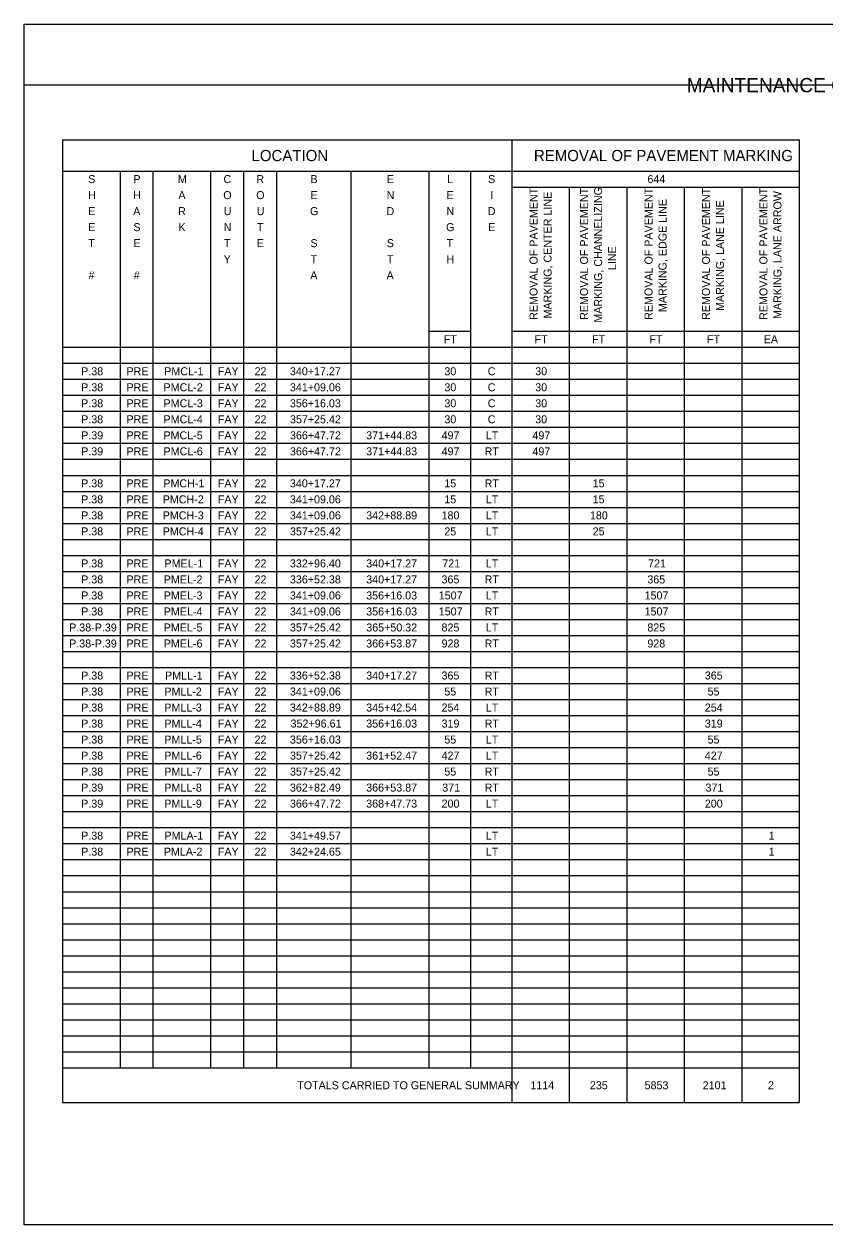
# Model space of a CAD drawing. Extents: x 12522 to 13018, y 1124 to 1902.
# Drawn here: x 12683.34 to 12697.34, y 1756.37 to 1777.37 of the extents above; entities that cross this region are included whole.
import ezdxf

# ---------------------------------------------------------------- set-up
doc = ezdxf.new("R2010")
doc.units = 0
for name, color, linetype in [('SC_Scratch1', 7, 'Continuous'), ('SH_Data', 7, 'Continuous'), ('SH_Text', 7, 'Continuous')]:
    doc.layers.add(name, color=color, linetype=linetype)

msp = doc.modelspace()

# ---------------------------------------------------------------- linework, layer by layer
at = {"layer": 'SC_Scratch1'}
msp.add_line((12713.839, 1776.299), (12683.339, 1776.299), dxfattribs=at)
msp.add_lwpolyline([(12683.339, 1777.368), (12713.839, 1777.368), (12713.839, 1756.368), (12683.339, 1756.368)], close=True, dxfattribs=at)
at = {"layer": 'SH_Data'}
for p, q in [((12684.013, 1775.34), (12696.893, 1775.34)), ((12684.013, 1775.34), (12684.013, 1758.507)), ((12691.869, 1775.34), (12691.869, 1758.507)), ((12696.893, 1775.34), (12696.893, 1758.507)), ((12684.013, 1774.796), (12696.893, 1774.796)), ((12685.018, 1774.796), (12685.018, 1759.116)), ((12685.594, 1774.796), (12685.594, 1759.116)), ((12686.599, 1774.796), (12686.599, 1759.116)), ((12687.175, 1774.796), (12687.175, 1759.116)), ((12687.752, 1774.796), (12687.752, 1759.116)), ((12689.053, 1774.796), (12689.053, 1759.116)), ((12690.42, 1774.796), (12690.42, 1759.116)), ((12691.145, 1774.796), (12691.145, 1759.116)), ((12691.869, 1774.516), (12696.893, 1774.516)), ((12692.874, 1774.516), (12692.874, 1758.507)), ((12693.879, 1774.516), (12693.879, 1758.507)), ((12694.884, 1774.516), (12694.884, 1758.507)), ((12695.888, 1774.516), (12695.888, 1758.507)), ((12690.42, 1771.996), (12691.145, 1771.996)), ((12691.869, 1771.996), (12696.893, 1771.996)), ((12684.013, 1771.716), (12696.893, 1771.716)), ((12684.013, 1771.436), (12696.893, 1771.436)), ((12684.013, 1771.156), (12696.893, 1771.156)), ((12684.013, 1770.876), (12696.893, 1770.876)), ((12684.013, 1770.596), (12696.893, 1770.596)), ((12684.013, 1770.316), (12696.893, 1770.316)), ((12684.013, 1770.036), (12696.893, 1770.036)), ((12684.013, 1769.756), (12696.893, 1769.756)), ((12684.013, 1769.476), (12696.893, 1769.476)), ((12684.013, 1769.196), (12696.893, 1769.196)), ((12684.013, 1768.916), (12696.893, 1768.916)), ((12684.013, 1768.636), (12696.893, 1768.636)), ((12684.013, 1768.356), (12696.893, 1768.356)), ((12684.013, 1768.076), (12696.893, 1768.076)), ((12684.013, 1767.796), (12696.893, 1767.796)), ((12684.013, 1767.516), (12696.893, 1767.516)), ((12684.013, 1767.236), (12696.893, 1767.236)), ((12684.013, 1766.956), (12696.893, 1766.956)), ((12684.013, 1766.676), (12696.893, 1766.676)), ((12684.013, 1766.396), (12696.893, 1766.396)), ((12684.013, 1766.116), (12696.893, 1766.116)), ((12684.013, 1765.836), (12696.893, 1765.836)), ((12684.013, 1765.556), (12696.893, 1765.556)), ((12684.013, 1765.276), (12696.893, 1765.276)), ((12684.013, 1764.996), (12696.893, 1764.996)), ((12684.013, 1764.716), (12696.893, 1764.716)), ((12684.013, 1764.436), (12696.893, 1764.436)), ((12684.013, 1764.156), (12696.893, 1764.156)), ((12684.013, 1763.876), (12696.893, 1763.876)), ((12684.013, 1763.596), (12696.893, 1763.596)), ((12684.013, 1763.316), (12696.893, 1763.316)), ((12684.013, 1763.036), (12696.893, 1763.036)), ((12684.013, 1762.756), (12696.893, 1762.756)), ((12684.013, 1762.476), (12696.893, 1762.476)), ((12684.013, 1762.196), (12696.893, 1762.196)), ((12684.013, 1761.916), (12696.893, 1761.916)), ((12684.013, 1761.636), (12696.893, 1761.636)), ((12684.013, 1761.356), (12696.893, 1761.356)), ((12684.013, 1761.076), (12696.893, 1761.076)), ((12684.013, 1760.796), (12696.893, 1760.796)), ((12684.013, 1760.516), (12696.893, 1760.516)), ((12684.013, 1760.236), (12696.893, 1760.236)), ((12684.013, 1759.956), (12696.893, 1759.956)), ((12684.013, 1759.676), (12696.893, 1759.676)), ((12684.013, 1759.396), (12696.893, 1759.396)), ((12684.013, 1759.116), (12696.893, 1759.116)), ((12684.013, 1758.507), (12696.893, 1758.507))]:
    msp.add_line(p, q, dxfattribs=at)

# ---------------------------------------------------------------- texts
at = {"layer": 'SH_Text'}
for s, height, p in [('MAINTENANCE OF TRAFFIC PLAN QUANTITIES', 0.25, (12694.927, 1776.174)), ('LOCATION', 0.196, (12687.317, 1774.97)), ('REMOVAL OF PAVEMENT MARKING', 0.196, (12692.255, 1774.97)), ('S', 0.14, (12684.461, 1774.586)), ('P', 0.14, (12685.251, 1774.586)), ('M', 0.14, (12686.03, 1774.586)), ('C', 0.14, (12686.827, 1774.586)), ('R', 0.14, (12687.401, 1774.586)), ('B', 0.14, (12688.348, 1774.586)), ('E', 0.14, (12689.683, 1774.586)), ('L', 0.14, (12690.737, 1774.586)), ('S', 0.14, (12691.453, 1774.586)), ('644', 0.14, (12694.239, 1774.586)), ('H', 0.14, (12684.459, 1774.306)), ('H', 0.14, (12685.249, 1774.306)), ('A', 0.14, (12686.038, 1774.306)), ('O', 0.14, (12686.823, 1774.306)), ('O', 0.14, (12687.399, 1774.306)), ('E', 0.14, (12688.348, 1774.306)), ('N', 0.14, (12689.68, 1774.306)), ('E', 0.14, (12690.728, 1774.306)), ('I', 0.14, (12691.491, 1774.306)), ('E', 0.14, (12684.461, 1774.026)), ('A', 0.14, (12685.247, 1774.026)), ('R', 0.14, (12686.034, 1774.026)), ('U', 0.14, (12686.831, 1774.026)), ('U', 0.14, (12687.407, 1774.026)), ('G', 0.14, (12688.339, 1774.026)), ('D', 0.14, (12689.678, 1774.026)), ('N', 0.14, (12690.726, 1774.026)), ('D', 0.14, (12691.448, 1774.026)), ('E', 0.14, (12684.461, 1773.746)), ('S', 0.14, (12685.252, 1773.746)), ('K', 0.14, (12686.038, 1773.746)), ('N', 0.14, (12686.831, 1773.746)), ('T', 0.14, (12687.412, 1773.746)), ('G', 0.14, (12690.719, 1773.746)), ('E', 0.14, (12691.453, 1773.746)), ('T', 0.14, (12684.463, 1773.466)), ('E', 0.14, (12685.252, 1773.466)), ('T', 0.14, (12686.835, 1773.466)), ('E', 0.14, (12687.41, 1773.466)), ('S', 0.14, (12688.348, 1773.466)), ('S', 0.14, (12689.682, 1773.466)), ('T', 0.14, (12690.73, 1773.466)), ('Y', 0.14, (12686.829, 1773.186)), ('T', 0.14, (12688.35, 1773.186)), ('T', 0.14, (12689.685, 1773.186)), ('H', 0.14, (12690.726, 1773.186)), ('#', 0.14, (12684.467, 1772.906)), ('#', 0.14, (12685.258, 1772.906)), ('A', 0.14, (12688.344, 1772.906)), ('A', 0.14, (12689.678, 1772.906)), ('FT', 0.14, (12690.677, 1771.786)), ('FT', 0.14, (12692.266, 1771.786)), ('FT', 0.14, (12693.271, 1771.786)), ('FT', 0.14, (12694.275, 1771.786)), ('FT', 0.14, (12695.28, 1771.786)), ('EA', 0.14, (12696.273, 1771.786)), ('P.38', 0.14, (12684.338, 1771.226)), ('PRE', 0.14, (12685.13, 1771.226)), ('PMCL-1', 0.14, (12685.79, 1771.226)), ('FAY', 0.14, (12686.728, 1771.226)), ('22', 0.14, (12687.37, 1771.226)), ('340+17.27', 0.14, (12687.988, 1771.226)), ('30', 0.14, (12690.689, 1771.226)), ('C', 0.14, (12691.447, 1771.226)), ('30', 0.14, (12692.278, 1771.226)), ('P.38', 0.14, (12684.338, 1770.946)), ('PRE', 0.14, (12685.13, 1770.946)), ('PMCL-2', 0.14, (12685.778, 1770.946)), ('FAY', 0.14, (12686.728, 1770.946)), ('22', 0.14, (12687.37, 1770.946)), ('341+09.06', 0.14, (12687.988, 1770.946)), ('30', 0.14, (12690.689, 1770.946)), ('C', 0.14, (12691.447, 1770.946)), ('30', 0.14, (12692.278, 1770.946)), ('P.38', 0.14, (12684.338, 1770.666)), ('PRE', 0.14, (12685.13, 1770.666)), ('PMCL-3', 0.14, (12685.778, 1770.666)), ('FAY', 0.14, (12686.728, 1770.666)), ('22', 0.14, (12687.37, 1770.666)), ('356+16.03', 0.14, (12687.988, 1770.666)), ('30', 0.14, (12690.689, 1770.666)), ('C', 0.14, (12691.447, 1770.666)), ('30', 0.14, (12692.278, 1770.666)), ('P.38', 0.14, (12684.338, 1770.386)), ('PRE', 0.14, (12685.13, 1770.386)), ('PMCL-4', 0.14, (12685.778, 1770.386)), ('FAY', 0.14, (12686.728, 1770.386)), ('22', 0.14, (12687.37, 1770.386)), ('357+25.42', 0.14, (12687.989, 1770.386)), ('30', 0.14, (12690.689, 1770.386)), ('C', 0.14, (12691.447, 1770.386)), ('30', 0.14, (12692.278, 1770.386)), ('P.39', 0.14, (12684.338, 1770.106)), ('PRE', 0.14, (12685.13, 1770.106)), ('PMCL-5', 0.14, (12685.777, 1770.106)), ('FAY', 0.14, (12686.728, 1770.106)), ('22', 0.14, (12687.37, 1770.106)), ('366+47.72', 0.14, (12687.989, 1770.106)), ('371+44.83', 0.14, (12689.322, 1770.106)), ('497', 0.14, (12690.64, 1770.106)), ('LT', 0.14, (12691.413, 1770.106)), ('497', 0.14, (12692.229, 1770.106)), ('P.39', 0.14, (12684.338, 1769.826)), ('PRE', 0.14, (12685.13, 1769.826)), ('PMCL-6', 0.14, (12685.778, 1769.826)), ('FAY', 0.14, (12686.728, 1769.826)), ('22', 0.14, (12687.37, 1769.826)), ('366+47.72', 0.14, (12687.989, 1769.826)), ('371+44.83', 0.14, (12689.322, 1769.826)), ('497', 0.14, (12690.64, 1769.826)), ('RT', 0.14, (12691.393, 1769.826)), ('497', 0.14, (12692.229, 1769.826)), ('P.38', 0.14, (12684.338, 1769.266)), ('PRE', 0.14, (12685.13, 1769.266)), ('PMCH-1', 0.14, (12685.775, 1769.266)), ('FAY', 0.14, (12686.728, 1769.266)), ('22', 0.14, (12687.37, 1769.266)), ('340+17.27', 0.14, (12687.988, 1769.266)), ('15', 0.14, (12690.688, 1769.266)), ('RT', 0.14, (12691.393, 1769.266)), ('15', 0.14, (12693.282, 1769.266)), ('P.38', 0.14, (12684.338, 1768.986)), ('PRE', 0.14, (12685.13, 1768.986)), ('PMCH-2', 0.14, (12685.764, 1768.986)), ('FAY', 0.14, (12686.728, 1768.986)), ('22', 0.14, (12687.37, 1768.986)), ('341+09.06', 0.14, (12687.988, 1768.986)), ('15', 0.14, (12690.688, 1768.986)), ('LT', 0.14, (12691.413, 1768.986)), ('15', 0.14, (12693.282, 1768.986)), ('P.38', 0.14, (12684.338, 1768.706)), ('PRE', 0.14, (12685.13, 1768.706)), ('PMCH-3', 0.14, (12685.763, 1768.706)), ('FAY', 0.14, (12686.728, 1768.706)), ('22', 0.14, (12687.37, 1768.706)), ('341+09.06', 0.14, (12687.988, 1768.706)), ('342+88.89', 0.14, (12689.322, 1768.706)), ('180', 0.14, (12690.64, 1768.706)), ('LT', 0.14, (12691.413, 1768.706)), ('180', 0.14, (12693.234, 1768.706)), ('P.38', 0.14, (12684.338, 1768.426)), ('PRE', 0.14, (12685.13, 1768.426)), ('PMCH-4', 0.14, (12685.763, 1768.426)), ('FAY', 0.14, (12686.728, 1768.426)), ('22', 0.14, (12687.37, 1768.426)), ('357+25.42', 0.14, (12687.989, 1768.426)), ('25', 0.14, (12690.688, 1768.426)), ('LT', 0.14, (12691.413, 1768.426)), ('25', 0.14, (12693.282, 1768.426)), ('P.38', 0.14, (12684.338, 1767.866)), ('PRE', 0.14, (12685.13, 1767.866)), ('PMEL-1', 0.14, (12685.795, 1767.866)), ('FAY', 0.14, (12686.728, 1767.866)), ('22', 0.14, (12687.37, 1767.866)), ('332+96.40', 0.14, (12687.988, 1767.866)), ('340+17.27', 0.14, (12689.322, 1767.866)), ('721', 0.14, (12690.652, 1767.866)), ('LT', 0.14, (12691.413, 1767.866)), ('721', 0.14, (12694.251, 1767.866)), ('P.38', 0.14, (12684.338, 1767.586)), ('PRE', 0.14, (12685.13, 1767.586)), ('PMEL-2', 0.14, (12685.783, 1767.586)), ('FAY', 0.14, (12686.728, 1767.586)), ('22', 0.14, (12687.37, 1767.586)), ('336+52.38', 0.14, (12687.988, 1767.586)), ('340+17.27', 0.14, (12689.322, 1767.586)), ('365', 0.14, (12690.639, 1767.586)), ('RT', 0.14, (12691.393, 1767.586)), ('365', 0.14, (12694.238, 1767.586)), ('P.38', 0.14, (12684.338, 1767.306)), ('PRE', 0.14, (12685.13, 1767.306)), ('PMEL-3', 0.14, (12685.783, 1767.306)), ('FAY', 0.14, (12686.728, 1767.306)), ('22', 0.14, (12687.37, 1767.306)), ('341+09.06', 0.14, (12687.988, 1767.306)), ('356+16.03', 0.14, (12689.322, 1767.306)), ('1507', 0.14, (12690.591, 1767.306)), ('LT', 0.14, (12691.413, 1767.306)), ('1507', 0.14, (12694.19, 1767.306)), ('P.38', 0.14, (12684.338, 1767.026)), ('PRE', 0.14, (12685.13, 1767.026)), ('PMEL-4', 0.14, (12685.783, 1767.026)), ('FAY', 0.14, (12686.728, 1767.026)), ('22', 0.14, (12687.37, 1767.026)), ('341+09.06', 0.14, (12687.988, 1767.026)), ('356+16.03', 0.14, (12689.322, 1767.026)), ('1507', 0.14, (12690.591, 1767.026)), ('RT', 0.14, (12691.393, 1767.026)), ('1507', 0.14, (12694.19, 1767.026)), ('P.38-P.39', 0.14, (12684.128, 1766.746)), ('PRE', 0.14, (12685.13, 1766.746)), ('PMEL-5', 0.14, (12685.782, 1766.746)), ('FAY', 0.14, (12686.728, 1766.746)), ('22', 0.14, (12687.37, 1766.746)), ('357+25.42', 0.14, (12687.989, 1766.746)), ('365+50.32', 0.14, (12689.323, 1766.746)), ('825', 0.14, (12690.639, 1766.746)), ('LT', 0.14, (12691.413, 1766.746)), ('825', 0.14, (12694.238, 1766.746)), ('P.38-P.39', 0.14, (12684.128, 1766.466)), ('PRE', 0.14, (12685.13, 1766.466)), ('PMEL-6', 0.14, (12685.783, 1766.466)), ('FAY', 0.14, (12686.728, 1766.466)), ('22', 0.14, (12687.37, 1766.466)), ('357+25.42', 0.14, (12687.989, 1766.466)), ('366+53.87', 0.14, (12689.322, 1766.466)), ('928', 0.14, (12690.64, 1766.466)), ('RT', 0.14, (12691.393, 1766.466)), ('928', 0.14, (12694.238, 1766.466)), ('P.38', 0.14, (12684.338, 1765.906)), ('PRE', 0.14, (12685.13, 1765.906)), ('PMLL-1', 0.14, (12685.805, 1765.906)), ('FAY', 0.14, (12686.728, 1765.906)), ('22', 0.14, (12687.37, 1765.906)), ('336+52.38', 0.14, (12687.988, 1765.906)), ('340+17.27', 0.14, (12689.322, 1765.906)), ('365', 0.14, (12690.639, 1765.906)), ('RT', 0.14, (12691.393, 1765.906)), ('365', 0.14, (12695.243, 1765.906)), ('P.38', 0.14, (12684.338, 1765.626)), ('PRE', 0.14, (12685.13, 1765.626)), ('PMLL-2', 0.14, (12685.793, 1765.626)), ('FAY', 0.14, (12686.728, 1765.626)), ('22', 0.14, (12687.37, 1765.626)), ('341+09.06', 0.14, (12687.988, 1765.626)), ('55', 0.14, (12690.688, 1765.626)), ('RT', 0.14, (12691.393, 1765.626)), ('55', 0.14, (12695.292, 1765.626)), ('P.38', 0.14, (12684.338, 1765.346)), ('PRE', 0.14, (12685.13, 1765.346)), ('PMLL-3', 0.14, (12685.792, 1765.346)), ('FAY', 0.14, (12686.728, 1765.346)), ('22', 0.14, (12687.37, 1765.346)), ('342+88.89', 0.14, (12687.988, 1765.346)), ('345+42.54', 0.14, (12689.322, 1765.346)), ('254', 0.14, (12690.64, 1765.346)), ('LT', 0.14, (12691.413, 1765.346)), ('254', 0.14, (12695.243, 1765.346)), ('P.38', 0.14, (12684.338, 1765.066)), ('PRE', 0.14, (12685.13, 1765.066)), ('PMLL-4', 0.14, (12685.793, 1765.066)), ('FAY', 0.14, (12686.728, 1765.066)), ('22', 0.14, (12687.37, 1765.066)), ('352+96.61', 0.14, (12688, 1765.066)), ('356+16.03', 0.14, (12689.322, 1765.066)), ('319', 0.14, (12690.64, 1765.066)), ('RT', 0.14, (12691.393, 1765.066)), ('319', 0.14, (12695.243, 1765.066)), ('P.38', 0.14, (12684.338, 1764.786)), ('PRE', 0.14, (12685.13, 1764.786)), ('PMLL-5', 0.14, (12685.792, 1764.786)), ('FAY', 0.14, (12686.728, 1764.786)), ('22', 0.14, (12687.37, 1764.786)), ('356+16.03', 0.14, (12687.988, 1764.786)), ('55', 0.14, (12690.688, 1764.786)), ('LT', 0.14, (12691.413, 1764.786)), ('55', 0.14, (12695.292, 1764.786)), ('P.38', 0.14, (12684.338, 1764.506)), ('PRE', 0.14, (12685.13, 1764.506)), ('PMLL-6', 0.14, (12685.792, 1764.506)), ('FAY', 0.14, (12686.728, 1764.506)), ('22', 0.14, (12687.37, 1764.506)), ('357+25.42', 0.14, (12687.989, 1764.506)), ('361+52.47', 0.14, (12689.322, 1764.506)), ('427', 0.14, (12690.64, 1764.506)), ('LT', 0.14, (12691.413, 1764.506)), ('427', 0.14, (12695.243, 1764.506)), ('P.38', 0.14, (12684.338, 1764.226)), ('PRE', 0.14, (12685.13, 1764.226)), ('PMLL-7', 0.14, (12685.792, 1764.226)), ('FAY', 0.14, (12686.728, 1764.226)), ('22', 0.14, (12687.37, 1764.226)), ('357+25.42', 0.14, (12687.989, 1764.226)), ('55', 0.14, (12690.688, 1764.226)), ('RT', 0.14, (12691.393, 1764.226)), ('55', 0.14, (12695.292, 1764.226)), ('P.39', 0.14, (12684.338, 1763.946)), ('PRE', 0.14, (12685.13, 1763.946)), ('PMLL-8', 0.14, (12685.792, 1763.946)), ('FAY', 0.14, (12686.728, 1763.946)), ('22', 0.14, (12687.37, 1763.946)), ('362+82.49', 0.14, (12687.988, 1763.946)), ('366+53.87', 0.14, (12689.322, 1763.946)), ('371', 0.14, (12690.652, 1763.946)), ('RT', 0.14, (12691.393, 1763.946)), ('371', 0.14, (12695.255, 1763.946)), ('P.39', 0.14, (12684.338, 1763.666)), ('PRE', 0.14, (12685.13, 1763.666)), ('PMLL-9', 0.14, (12685.792, 1763.666)), ('FAY', 0.14, (12686.728, 1763.666)), ('22', 0.14, (12687.37, 1763.666)), ('366+47.72', 0.14, (12687.989, 1763.666)), ('368+47.73', 0.14, (12689.322, 1763.666)), ('200', 0.14, (12690.64, 1763.666)), ('LT', 0.14, (12691.413, 1763.666)), ('200', 0.14, (12695.243, 1763.666)), ('P.38', 0.14, (12684.338, 1763.106)), ('PRE', 0.14, (12685.13, 1763.106)), ('PMLA-1', 0.14, (12685.795, 1763.106)), ('FAY', 0.14, (12686.728, 1763.106)), ('22', 0.14, (12687.37, 1763.106)), ('341+49.57', 0.14, (12687.988, 1763.106)), ('LT', 0.14, (12691.413, 1763.106)), ('1', 0.14, (12696.358, 1763.106)), ('P.38', 0.14, (12684.338, 1762.826)), ('PRE', 0.14, (12685.13, 1762.826)), ('PMLA-2', 0.14, (12685.783, 1762.826)), ('FAY', 0.14, (12686.728, 1762.826)), ('22', 0.14, (12687.37, 1762.826)), ('342+24.65', 0.14, (12687.988, 1762.826)), ('LT', 0.14, (12691.413, 1762.826)), ('1', 0.14, (12696.358, 1762.826)), ('TOTALS CARRIED TO GENERAL SUMMARY', 0.14, (12688.116, 1758.741)), ('1114', 0.14, (12692.193, 1758.741)), ('235', 0.14, (12693.233, 1758.741)), ('5853', 0.14, (12694.19, 1758.741)), ('2101', 0.14, (12695.206, 1758.741)), ('2', 0.14, (12696.346, 1758.741))]:
    msp.add_text(s, height=height, dxfattribs=at).set_placement(p)
for s, p in [('MARKING, CHANNELIZING ', (12693.447, 1772.146)), ('REMOVAL OF PAVEMENT ', (12692.319, 1772.195)), ('MARKING, CENTER LINE', (12692.564, 1772.219)), ('REMOVAL OF PAVEMENT ', (12693.202, 1772.195)), ('REMOVAL OF PAVEMENT ', (12694.329, 1772.195)), ('MARKING, EDGE LINE', (12694.574, 1772.331)), ('REMOVAL OF PAVEMENT ', (12695.333, 1772.195)), ('REMOVAL OF PAVEMENT ', (12696.338, 1772.195)), ('MARKING, LANE ARROW', (12696.583, 1772.21)), ('MARKING, LANE LINE', (12695.578, 1772.351)), ('LINE', (12693.692, 1773.065))]:
    msp.add_text(s, height=0.14, rotation=90, dxfattribs=at).set_placement(p)

doc.saveas('drawing.dxf')
